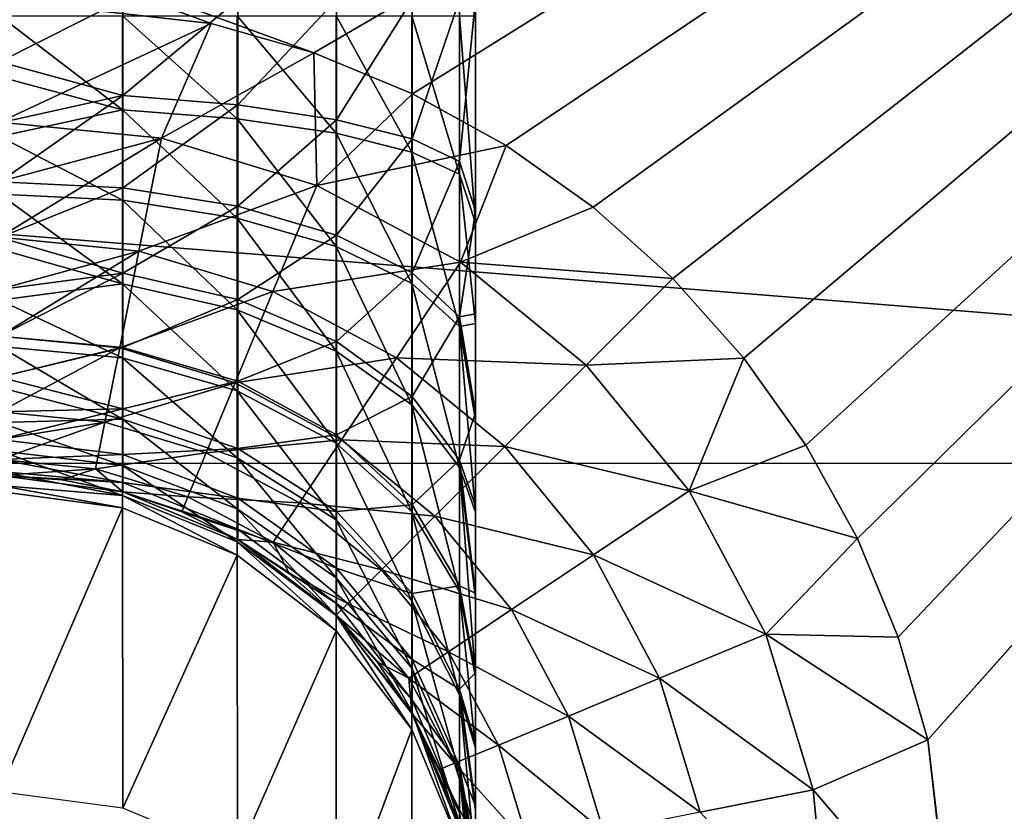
# Model space of a CAD drawing. Header units: millimetres. Extents: x -43.6 to 43.6, y -43.6 to 43.6.
# Tile 314 of 350: x 7.261 to 7.778, y 34.324 to 34.739. Entities that reach past the tile are written whole.
import ezdxf

# ---------------------------------------------------------------- set-up
doc = ezdxf.new("R2010")
doc.units = ezdxf.units.MM
doc.header["$LTSCALE"] = 65.185185
for name, color, linetype in [('179', 7, 'CONTINUOUS'), ('181', 7, 'CONTINUOUS'), ('190', 7, 'CONTINUOUS'), ('202', 7, 'CONTINUOUS'), ('229', 7, 'CONTINUOUS'), ('350', 7, 'CONTINUOUS'), ('46', 7, 'CONTINUOUS'), ('50', 7, 'CONTINUOUS'), ('53', 7, 'CONTINUOUS'), ('56', 7, 'CONTINUOUS')]:
    doc.layers.add(name, color=color, linetype=linetype)

msp = doc.modelspace()

# ---------------------------------------------------------------- linework, layer by layer
at = {"layer": '179', "linetype": 'CONTINUOUS'}
for points in [[(7.25, 34.33382, -2.7198), (7.25, 34.49157, -7.23725), (7.31445, 34.48313, -7.23755), (7.25, 34.33382, -2.7198)], [(7.3147, 34.32531, -2.7201), (7.25, 34.33382, -2.7198), (7.31445, 34.48313, -7.23755), (7.3147, 34.32531, -2.7201)], [(7.37483, 34.4582, -7.23842), (7.3147, 34.32531, -2.7201), (7.31445, 34.48313, -7.23755), (7.37483, 34.4582, -7.23842)], [(7.375, 34.30035, -2.72097), (7.3147, 34.32531, -2.7201), (7.37483, 34.4582, -7.23842), (7.375, 34.30035, -2.72097)], [(7.42668, 34.41849, -7.2398), (7.375, 34.30035, -2.72097), (7.37483, 34.4582, -7.23842), (7.42668, 34.41849, -7.2398)], [(7.42678, 34.26064, -2.72236), (7.375, 34.30035, -2.72097), (7.42668, 34.41849, -7.2398), (7.42678, 34.26064, -2.72236)], [(7.46647, 34.36671, -7.24161), (7.42678, 34.26064, -2.72236), (7.42668, 34.41849, -7.2398), (7.46647, 34.36671, -7.24161)], [(7.46651, 34.2089, -2.72416), (7.42678, 34.26064, -2.72236), (7.46647, 34.36671, -7.24161), (7.46651, 34.2089, -2.72416)], [(7.49148, 34.30639, -7.24372), (7.46651, 34.2089, -2.72416), (7.46647, 34.36671, -7.24161), (7.49148, 34.30639, -7.24372)]]:
    msp.add_3dface(points, dxfattribs=at)
at = {"layer": '181', "linetype": 'CONTINUOUS'}
for points in [[(7.25, 34.5, -11.72853), (7.25, 34.5, -14.22853), (7.28263, 34.49786, -14.22853), (7.25, 34.5, -11.72853)], [(7.3147, 34.49148, -11.72853), (7.25, 34.5, -11.72853), (7.3147, 34.49148, -14.22853), (7.3147, 34.49148, -11.72853)], [(7.3147, 34.49148, -14.22853), (7.25, 34.5, -11.72853), (7.28263, 34.49786, -14.22853), (7.3147, 34.49148, -14.22853)], [(7.37506, 34.46647, -11.72853), (7.3147, 34.49148, -11.72853), (7.375, 34.46651, -14.22853), (7.37506, 34.46647, -11.72853)], [(7.375, 34.46651, -14.22853), (7.3147, 34.49148, -11.72853), (7.34567, 34.48097, -14.22853), (7.375, 34.46651, -14.22853)], [(7.34567, 34.48097, -14.22853), (7.3147, 34.49148, -11.72853), (7.3147, 34.49148, -14.22853), (7.34567, 34.48097, -14.22853)], [(7.40219, 34.44834, -14.22853), (7.37506, 34.46647, -11.72853), (7.375, 34.46651, -14.22853), (7.40219, 34.44834, -14.22853)], [(7.42687, 34.42668, -11.72853), (7.37506, 34.46647, -11.72853), (7.42678, 34.42678, -14.22853), (7.42687, 34.42668, -11.72853)], [(7.42678, 34.42678, -14.22853), (7.37506, 34.46647, -11.72853), (7.40219, 34.44834, -14.22853), (7.42678, 34.42678, -14.22853)], [(7.44834, 34.40219, -14.22853), (7.42687, 34.42668, -11.72853), (7.42678, 34.42678, -14.22853), (7.44834, 34.40219, -14.22853)], [(7.4666, 34.37483, -11.72853), (7.42687, 34.42668, -11.72853), (7.46651, 34.375, -14.22853), (7.4666, 34.37483, -11.72853)], [(7.46651, 34.375, -14.22853), (7.42687, 34.42668, -11.72853), (7.44834, 34.40219, -14.22853), (7.46651, 34.375, -14.22853)], [(7.48097, 34.34567, -14.22853), (7.4666, 34.37483, -11.72853), (7.46651, 34.375, -14.22853), (7.48097, 34.34567, -14.22853)], [(7.49155, 34.31445, -11.72853), (7.4666, 34.37483, -11.72853), (7.49148, 34.3147, -14.22853), (7.49155, 34.31445, -11.72853)], [(7.49148, 34.3147, -14.22853), (7.4666, 34.37483, -11.72853), (7.48097, 34.34567, -14.22853), (7.49148, 34.3147, -14.22853)]]:
    msp.add_3dface(points, dxfattribs=at)
at = {"layer": '190', "linetype": 'CONTINUOUS'}
for points in [[(7.3147, 34.75, -11.47001), (7.25, 34.75, -11.47853), (7.25, 34.71737, -11.48066), (7.3147, 34.75, -11.47001)], [(7.3147, 34.75, -11.47001), (7.25, 34.71737, -11.48066), (7.3147, 34.69957, -11.47497), (7.3147, 34.75, -11.47001)], [(7.37506, 34.75, -11.445), (7.3147, 34.75, -11.47001), (7.3147, 34.69957, -11.47497), (7.37506, 34.75, -11.445)], [(7.37506, 34.75, -11.445), (7.3147, 34.69957, -11.47497), (7.37506, 34.69469, -11.45045), (7.37506, 34.75, -11.445)], [(7.42687, 34.75, -11.40521), (7.37506, 34.75, -11.445), (7.37506, 34.69469, -11.45045), (7.42687, 34.75, -11.40521)], [(7.42687, 34.75, -11.40521), (7.37506, 34.69469, -11.45045), (7.42687, 34.68692, -11.41142), (7.42687, 34.75, -11.40521)], [(7.4666, 34.75, -11.35336), (7.42687, 34.75, -11.40521), (7.42687, 34.68692, -11.41142), (7.4666, 34.75, -11.35336)], [(7.4666, 34.75, -11.35336), (7.42687, 34.68692, -11.41142), (7.4666, 34.67681, -11.36056), (7.4666, 34.75, -11.35336)], [(7.49155, 34.75, -11.29298), (7.4666, 34.75, -11.35336), (7.4666, 34.67681, -11.36056), (7.49155, 34.75, -11.29298)], [(7.49155, 34.66503, -11.30135), (7.49155, 34.75, -11.29298), (7.4666, 34.67681, -11.36056), (7.49155, 34.66503, -11.30135)], [(7.5, 34.63883, -11.24104), (7.5, 34.75, -11.22853), (7.49155, 34.66503, -11.30135), (7.5, 34.63883, -11.24104)], [(7.5, 34.75, -11.22853), (7.49155, 34.75, -11.29298), (7.49155, 34.66503, -11.30135), (7.5, 34.75, -11.22853)], [(7.25, 34.71737, -11.48066), (7.25, 34.6853, -11.48704), (7.3147, 34.69957, -11.47497), (7.25, 34.71737, -11.48066)], [(7.25, 34.6853, -11.48704), (7.25, 34.65433, -11.49756), (7.3147, 34.69957, -11.47497), (7.25, 34.6853, -11.48704)], [(7.3147, 34.69957, -11.47497), (7.25, 34.65433, -11.49756), (7.3147, 34.65107, -11.48969), (7.3147, 34.69957, -11.47497)], [(7.3147, 34.69957, -11.47497), (7.3147, 34.65107, -11.48969), (7.37506, 34.69469, -11.45045), (7.3147, 34.69957, -11.47497)], [(7.37506, 34.69469, -11.45045), (7.3147, 34.65107, -11.48969), (7.37506, 34.6415, -11.46658), (7.37506, 34.69469, -11.45045)], [(7.37506, 34.69469, -11.45045), (7.37506, 34.6415, -11.46658), (7.42687, 34.68692, -11.41142), (7.37506, 34.69469, -11.45045)], [(7.42687, 34.68692, -11.41142), (7.37506, 34.6415, -11.46658), (7.42687, 34.62627, -11.42982), (7.42687, 34.68692, -11.41142)], [(7.42687, 34.68692, -11.41142), (7.42687, 34.62627, -11.42982), (7.4666, 34.67681, -11.36056), (7.42687, 34.68692, -11.41142)], [(7.4666, 34.67681, -11.36056), (7.42687, 34.62627, -11.42982), (7.4666, 34.60643, -11.38191), (7.4666, 34.67681, -11.36056)], [(7.49155, 34.66503, -11.30135), (7.4666, 34.67681, -11.36056), (7.4666, 34.60643, -11.38191), (7.49155, 34.66503, -11.30135)], [(7.49155, 34.58332, -11.32613), (7.49155, 34.66503, -11.30135), (7.4666, 34.60643, -11.38191), (7.49155, 34.58332, -11.32613)], [(7.49155, 34.58332, -11.32613), (7.5, 34.63883, -11.24104), (7.49155, 34.66503, -11.30135), (7.49155, 34.58332, -11.32613)], [(7.25, 34.65433, -11.49756), (7.25, 34.625, -11.51202), (7.3147, 34.65107, -11.48969), (7.25, 34.65433, -11.49756)], [(7.3147, 34.65107, -11.48969), (7.25, 34.625, -11.51202), (7.3147, 34.60637, -11.51358), (7.3147, 34.65107, -11.48969)], [(7.3147, 34.65107, -11.48969), (7.3147, 34.60637, -11.51358), (7.37506, 34.6415, -11.46658), (7.3147, 34.65107, -11.48969)], [(7.37506, 34.6415, -11.46658), (7.3147, 34.60637, -11.51358), (7.37506, 34.59248, -11.49278), (7.37506, 34.6415, -11.46658)], [(7.37506, 34.6415, -11.46658), (7.37506, 34.59248, -11.49278), (7.42687, 34.62627, -11.42982), (7.37506, 34.6415, -11.46658)], [(7.5, 34.58494, -11.25656), (7.5, 34.63883, -11.24104), (7.49155, 34.58332, -11.32613), (7.5, 34.58494, -11.25656)], [(7.42687, 34.62627, -11.42982), (7.37506, 34.59248, -11.49278), (7.42687, 34.57038, -11.4597), (7.42687, 34.62627, -11.42982)], [(7.42687, 34.62627, -11.42982), (7.42687, 34.57038, -11.4597), (7.4666, 34.60643, -11.38191), (7.42687, 34.62627, -11.42982)], [(7.25, 34.625, -11.51202), (7.25, 34.59781, -11.53019), (7.3147, 34.60637, -11.51358), (7.25, 34.625, -11.51202)], [(7.25, 34.59781, -11.53019), (7.25, 34.57322, -11.55175), (7.3147, 34.60637, -11.51358), (7.25, 34.59781, -11.53019)], [(7.3147, 34.60637, -11.51358), (7.25, 34.57322, -11.55175), (7.3147, 34.5672, -11.54573), (7.3147, 34.60637, -11.51358)], [(7.3147, 34.60637, -11.51358), (7.3147, 34.5672, -11.54573), (7.37506, 34.59248, -11.49278), (7.3147, 34.60637, -11.51358)], [(7.4666, 34.60643, -11.38191), (7.42687, 34.57038, -11.4597), (7.4666, 34.54157, -11.41658), (7.4666, 34.60643, -11.38191)], [(7.49155, 34.58332, -11.32613), (7.4666, 34.60643, -11.38191), (7.4666, 34.54157, -11.41658), (7.49155, 34.58332, -11.32613)], [(7.37506, 34.59248, -11.49278), (7.3147, 34.5672, -11.54573), (7.37506, 34.54952, -11.52804), (7.37506, 34.59248, -11.49278)], [(7.37506, 34.59248, -11.49278), (7.37506, 34.54952, -11.52804), (7.42687, 34.57038, -11.4597), (7.37506, 34.59248, -11.49278)], [(7.5, 34.53311, -11.27802), (7.5, 34.58494, -11.25656), (7.49155, 34.58332, -11.32613), (7.5, 34.53311, -11.27802)], [(7.49155, 34.50802, -11.36638), (7.49155, 34.58332, -11.32613), (7.4666, 34.54157, -11.41658), (7.49155, 34.50802, -11.36638)], [(7.49155, 34.50802, -11.36638), (7.5, 34.53311, -11.27802), (7.49155, 34.58332, -11.32613), (7.49155, 34.50802, -11.36638)], [(7.25, 34.57322, -11.55175), (7.25, 34.55166, -11.57634), (7.3147, 34.5672, -11.54573), (7.25, 34.57322, -11.55175)], [(7.42687, 34.57038, -11.4597), (7.37506, 34.54952, -11.52804), (7.42687, 34.52138, -11.49991), (7.42687, 34.57038, -11.4597)], [(7.42687, 34.57038, -11.4597), (7.42687, 34.52138, -11.49991), (7.4666, 34.54157, -11.41658), (7.42687, 34.57038, -11.4597)], [(7.3147, 34.5672, -11.54573), (7.25, 34.55166, -11.57634), (7.3147, 34.53505, -11.5849), (7.3147, 34.5672, -11.54573)], [(7.3147, 34.5672, -11.54573), (7.3147, 34.53505, -11.5849), (7.37506, 34.54952, -11.52804), (7.3147, 34.5672, -11.54573)], [(7.25, 34.55166, -11.57634), (7.25, 34.53349, -11.60353), (7.3147, 34.53505, -11.5849), (7.25, 34.55166, -11.57634)], [(7.37506, 34.54952, -11.52804), (7.3147, 34.53505, -11.5849), (7.37506, 34.51426, -11.57101), (7.37506, 34.54952, -11.52804)], [(7.37506, 34.54952, -11.52804), (7.37506, 34.51426, -11.57101), (7.42687, 34.52138, -11.49991), (7.37506, 34.54952, -11.52804)], [(7.4666, 34.54157, -11.41658), (7.42687, 34.52138, -11.49991), (7.4666, 34.48471, -11.46324), (7.4666, 34.54157, -11.41658)], [(7.49155, 34.50802, -11.36638), (7.4666, 34.54157, -11.41658), (7.4666, 34.48471, -11.46324), (7.49155, 34.50802, -11.36638)], [(7.25, 34.53349, -11.60353), (7.25, 34.51903, -11.63286), (7.3147, 34.53505, -11.5849), (7.25, 34.53349, -11.60353)], [(7.3147, 34.53505, -11.5849), (7.25, 34.51903, -11.63286), (7.3147, 34.51116, -11.6296), (7.3147, 34.53505, -11.5849)], [(7.3147, 34.53505, -11.5849), (7.3147, 34.51116, -11.6296), (7.37506, 34.51426, -11.57101), (7.3147, 34.53505, -11.5849)], [(7.5, 34.48402, -11.30514), (7.5, 34.53311, -11.27802), (7.49155, 34.50802, -11.36638), (7.5, 34.48402, -11.30514)], [(7.25, 34.51903, -11.63286), (7.25, 34.50852, -11.66382), (7.3147, 34.51116, -11.6296), (7.25, 34.51903, -11.63286)], [(7.42687, 34.52138, -11.49991), (7.37506, 34.51426, -11.57101), (7.42687, 34.48117, -11.5489), (7.42687, 34.52138, -11.49991)], [(7.42687, 34.52138, -11.49991), (7.42687, 34.48117, -11.5489), (7.4666, 34.48471, -11.46324), (7.42687, 34.52138, -11.49991)], [(7.37506, 34.51426, -11.57101), (7.3147, 34.51116, -11.6296), (7.37506, 34.48806, -11.62003), (7.37506, 34.51426, -11.57101)], [(7.37506, 34.51426, -11.57101), (7.37506, 34.48806, -11.62003), (7.42687, 34.48117, -11.5489), (7.37506, 34.51426, -11.57101)], [(7.3147, 34.51116, -11.6296), (7.25, 34.50852, -11.66382), (7.3147, 34.49645, -11.67809), (7.3147, 34.51116, -11.6296)], [(7.25, 34.50852, -11.66382), (7.25, 34.50214, -11.69589), (7.3147, 34.49645, -11.67809), (7.25, 34.50852, -11.66382)], [(7.3147, 34.51116, -11.6296), (7.3147, 34.49645, -11.67809), (7.37506, 34.48806, -11.62003), (7.3147, 34.51116, -11.6296)], [(7.49155, 34.44202, -11.42055), (7.49155, 34.50802, -11.36638), (7.4666, 34.48471, -11.46324), (7.49155, 34.44202, -11.42055)], [(7.5, 34.43827, -11.3376), (7.5, 34.48402, -11.30514), (7.49155, 34.50802, -11.36638), (7.5, 34.43827, -11.3376)], [(7.49155, 34.44202, -11.42055), (7.5, 34.43827, -11.3376), (7.49155, 34.50802, -11.36638), (7.49155, 34.44202, -11.42055)], [(7.25, 34.50214, -11.69589), (7.25, 34.5, -11.72853), (7.3147, 34.49645, -11.67809), (7.25, 34.50214, -11.69589)], [(7.25, 34.5, -11.72853), (7.3147, 34.49148, -11.72853), (7.3147, 34.49645, -11.67809), (7.25, 34.5, -11.72853)], [(7.3147, 34.49645, -11.67809), (7.3147, 34.49148, -11.72853), (7.37506, 34.47192, -11.67321), (7.3147, 34.49645, -11.67809)], [(7.37506, 34.48806, -11.62003), (7.3147, 34.49645, -11.67809), (7.37506, 34.47192, -11.67321), (7.37506, 34.48806, -11.62003)], [(7.3147, 34.49148, -11.72853), (7.37506, 34.46647, -11.72853), (7.37506, 34.47192, -11.67321), (7.3147, 34.49148, -11.72853)], [(7.37506, 34.48806, -11.62003), (7.37506, 34.47192, -11.67321), (7.42687, 34.4513, -11.6048), (7.37506, 34.48806, -11.62003)], [(7.42687, 34.48117, -11.5489), (7.37506, 34.48806, -11.62003), (7.42687, 34.4513, -11.6048), (7.42687, 34.48117, -11.5489)], [(7.4666, 34.48471, -11.46324), (7.42687, 34.48117, -11.5489), (7.4666, 34.43806, -11.52009), (7.4666, 34.48471, -11.46324)], [(7.42687, 34.48117, -11.5489), (7.42687, 34.4513, -11.6048), (7.4666, 34.43806, -11.52009), (7.42687, 34.48117, -11.5489)], [(7.49155, 34.44202, -11.42055), (7.4666, 34.48471, -11.46324), (7.4666, 34.43806, -11.52009), (7.49155, 34.44202, -11.42055)], [(7.37506, 34.47192, -11.67321), (7.37506, 34.46647, -11.72853), (7.42687, 34.4329, -11.66545), (7.37506, 34.47192, -11.67321)], [(7.42687, 34.4513, -11.6048), (7.37506, 34.47192, -11.67321), (7.42687, 34.4329, -11.66545), (7.42687, 34.4513, -11.6048)], [(7.37506, 34.46647, -11.72853), (7.42687, 34.42668, -11.72853), (7.42687, 34.4329, -11.66545), (7.37506, 34.46647, -11.72853)], [(7.42687, 34.4513, -11.6048), (7.42687, 34.4329, -11.66545), (7.4666, 34.40339, -11.58495), (7.42687, 34.4513, -11.6048)], [(7.4666, 34.43806, -11.52009), (7.42687, 34.4513, -11.6048), (7.4666, 34.40339, -11.58495), (7.4666, 34.43806, -11.52009)], [(7.49155, 34.38785, -11.48655), (7.49155, 34.44202, -11.42055), (7.4666, 34.43806, -11.52009), (7.49155, 34.38785, -11.48655)], [(7.5, 34.39645, -11.37497), (7.5, 34.43827, -11.3376), (7.49155, 34.44202, -11.42055), (7.5, 34.39645, -11.37497)], [(7.49155, 34.38785, -11.48655), (7.5, 34.39645, -11.37497), (7.49155, 34.44202, -11.42055), (7.49155, 34.38785, -11.48655)], [(7.49155, 34.38785, -11.48655), (7.4666, 34.43806, -11.52009), (7.4666, 34.40339, -11.58495), (7.49155, 34.38785, -11.48655)], [(7.42687, 34.4329, -11.66545), (7.42687, 34.42668, -11.72853), (7.4666, 34.38204, -11.65533), (7.42687, 34.4329, -11.66545)], [(7.4666, 34.40339, -11.58495), (7.42687, 34.4329, -11.66545), (7.4666, 34.38204, -11.65533), (7.4666, 34.40339, -11.58495)], [(7.42687, 34.42668, -11.72853), (7.4666, 34.37483, -11.72853), (7.4666, 34.38204, -11.65533), (7.42687, 34.42668, -11.72853)], [(7.49155, 34.34761, -11.56185), (7.49155, 34.38785, -11.48655), (7.4666, 34.40339, -11.58495), (7.49155, 34.34761, -11.56185)], [(7.49155, 34.34761, -11.56185), (7.4666, 34.40339, -11.58495), (7.4666, 34.38204, -11.65533), (7.49155, 34.34761, -11.56185)], [(7.5, 34.35907, -11.4168), (7.5, 34.39645, -11.37497), (7.49155, 34.38785, -11.48655), (7.5, 34.35907, -11.4168)], [(7.5, 34.32662, -11.46254), (7.5, 34.35907, -11.4168), (7.49155, 34.38785, -11.48655), (7.5, 34.32662, -11.46254)], [(7.49155, 34.34761, -11.56185), (7.5, 34.32662, -11.46254), (7.49155, 34.38785, -11.48655), (7.49155, 34.34761, -11.56185)], [(7.4666, 34.37483, -11.72853), (7.49155, 34.32282, -11.64355), (7.4666, 34.38204, -11.65533), (7.4666, 34.37483, -11.72853)], [(7.49155, 34.32282, -11.64355), (7.49155, 34.34761, -11.56185), (7.4666, 34.38204, -11.65533), (7.49155, 34.32282, -11.64355)], [(7.4666, 34.37483, -11.72853), (7.49155, 34.31445, -11.72853), (7.49155, 34.32282, -11.64355), (7.4666, 34.37483, -11.72853)], [(7.5, 34.27803, -11.56346), (7.5, 34.29949, -11.51164), (7.49155, 34.34761, -11.56185), (7.5, 34.27803, -11.56346)], [(7.49155, 34.32282, -11.64355), (7.5, 34.27803, -11.56346), (7.49155, 34.34761, -11.56185), (7.49155, 34.32282, -11.64355)], [(7.5, 34.29949, -11.51164), (7.5, 34.32662, -11.46254), (7.49155, 34.34761, -11.56185), (7.5, 34.29949, -11.51164)]]:
    msp.add_3dface(points, dxfattribs=at)
at = {"layer": '202', "linetype": 'CONTINUOUS'}
for points in [[(7.25, 34.75, -14.47853), (7.36117, 34.73748, -14.47853), (7.25, 34.68555, -14.47008), (7.25, 34.75, -14.47853)], [(7.36117, 34.73748, -14.47853), (7.33497, 34.67718, -14.47008), (7.25, 34.68555, -14.47008), (7.36117, 34.73748, -14.47853)], [(7.36117, 34.73748, -14.47853), (7.41507, 34.72197, -14.47853), (7.33497, 34.67718, -14.47008), (7.36117, 34.73748, -14.47853)], [(7.41507, 34.72197, -14.47853), (7.41668, 34.65239, -14.47008), (7.33497, 34.67718, -14.47008), (7.41507, 34.72197, -14.47853)], [(7.41507, 34.72197, -14.47853), (7.46689, 34.70051, -14.47853), (7.41668, 34.65239, -14.47008), (7.41507, 34.72197, -14.47853)], [(7.46689, 34.70051, -14.47853), (7.51598, 34.67338, -14.47853), (7.41668, 34.65239, -14.47008), (7.46689, 34.70051, -14.47853)], [(7.25, 34.68555, -14.47008), (7.33497, 34.67718, -14.47008), (7.25, 34.65454, -14.45958), (7.25, 34.68555, -14.47008)], [(7.32319, 34.61796, -14.44513), (7.25, 34.62517, -14.44513), (7.33497, 34.67718, -14.47008), (7.32319, 34.61796, -14.44513)], [(7.33497, 34.67718, -14.47008), (7.25, 34.62517, -14.44513), (7.25, 34.65454, -14.45958), (7.33497, 34.67718, -14.47008)], [(7.41668, 34.65239, -14.47008), (7.32319, 34.61796, -14.44513), (7.33497, 34.67718, -14.47008), (7.41668, 34.65239, -14.47008)], [(7.51598, 34.67338, -14.47853), (7.49198, 34.61215, -14.47008), (7.41668, 34.65239, -14.47008), (7.51598, 34.67338, -14.47853)], [(7.51598, 34.67338, -14.47853), (7.56173, 34.64093, -14.47853), (7.49198, 34.61215, -14.47008), (7.51598, 34.67338, -14.47853)], [(7.39357, 34.59661, -14.44513), (7.32319, 34.61796, -14.44513), (7.41668, 34.65239, -14.47008), (7.39357, 34.59661, -14.44513)], [(7.49198, 34.61215, -14.47008), (7.39357, 34.59661, -14.44513), (7.41668, 34.65239, -14.47008), (7.49198, 34.61215, -14.47008)], [(7.56173, 34.64093, -14.47853), (7.60355, 34.60355, -14.47853), (7.49198, 34.61215, -14.47008), (7.56173, 34.64093, -14.47853)], [(7.25, 34.62517, -14.44513), (7.32319, 34.61796, -14.44513), (7.25, 34.59794, -14.42696), (7.25, 34.62517, -14.44513)], [(7.31308, 34.5671, -14.4054), (7.25, 34.57332, -14.4054), (7.32319, 34.61796, -14.44513), (7.31308, 34.5671, -14.4054)], [(7.32319, 34.61796, -14.44513), (7.25, 34.57332, -14.4054), (7.25, 34.59794, -14.42696), (7.32319, 34.61796, -14.44513)], [(7.39357, 34.59661, -14.44513), (7.31308, 34.5671, -14.4054), (7.32319, 34.61796, -14.44513), (7.39357, 34.59661, -14.44513)], [(7.45843, 34.56194, -14.44513), (7.39357, 34.59661, -14.44513), (7.49198, 34.61215, -14.47008), (7.45843, 34.56194, -14.44513)], [(7.55798, 34.55798, -14.47008), (7.45843, 34.56194, -14.44513), (7.49198, 34.61215, -14.47008), (7.55798, 34.55798, -14.47008)], [(7.60355, 34.60355, -14.47853), (7.55798, 34.55798, -14.47008), (7.49198, 34.61215, -14.47008), (7.60355, 34.60355, -14.47853)], [(7.60355, 34.60355, -14.47853), (7.64093, 34.56173, -14.47853), (7.55798, 34.55798, -14.47008), (7.60355, 34.60355, -14.47853)], [(7.37373, 34.5487, -14.4054), (7.31308, 34.5671, -14.4054), (7.39357, 34.59661, -14.44513), (7.37373, 34.5487, -14.4054)], [(7.45843, 34.56194, -14.44513), (7.37373, 34.5487, -14.4054), (7.39357, 34.59661, -14.44513), (7.45843, 34.56194, -14.44513)], [(7.25, 34.57332, -14.4054), (7.31308, 34.5671, -14.4054), (7.25, 34.55172, -14.38079), (7.25, 34.57332, -14.4054)], [(7.30531, 34.52808, -14.35358), (7.25, 34.53353, -14.35358), (7.31308, 34.5671, -14.4054), (7.30531, 34.52808, -14.35358)], [(7.31308, 34.5671, -14.4054), (7.25, 34.53353, -14.35358), (7.25, 34.55172, -14.38079), (7.31308, 34.5671, -14.4054)], [(7.37373, 34.5487, -14.4054), (7.30531, 34.52808, -14.35358), (7.31308, 34.5671, -14.4054), (7.37373, 34.5487, -14.4054)], [(7.42962, 34.51883, -14.4054), (7.37373, 34.5487, -14.4054), (7.45843, 34.56194, -14.44513), (7.42962, 34.51883, -14.4054)], [(7.51529, 34.51529, -14.44513), (7.42962, 34.51883, -14.4054), (7.45843, 34.56194, -14.44513), (7.51529, 34.51529, -14.44513)], [(7.51529, 34.51529, -14.44513), (7.45843, 34.56194, -14.44513), (7.55798, 34.55798, -14.47008), (7.51529, 34.51529, -14.44513)], [(7.64093, 34.56173, -14.47853), (7.61215, 34.49198, -14.47008), (7.55798, 34.55798, -14.47008), (7.64093, 34.56173, -14.47853)], [(7.64093, 34.56173, -14.47853), (7.67338, 34.51598, -14.47853), (7.61215, 34.49198, -14.47008), (7.64093, 34.56173, -14.47853)], [(7.61215, 34.49198, -14.47008), (7.51529, 34.51529, -14.44513), (7.55798, 34.55798, -14.47008), (7.61215, 34.49198, -14.47008)], [(7.3585, 34.51194, -14.35358), (7.30531, 34.52808, -14.35358), (7.37373, 34.5487, -14.4054), (7.3585, 34.51194, -14.35358)], [(7.42962, 34.51883, -14.4054), (7.3585, 34.51194, -14.35358), (7.37373, 34.5487, -14.4054), (7.42962, 34.51883, -14.4054)], [(7.25, 34.53353, -14.35358), (7.30531, 34.52808, -14.35358), (7.25, 34.51904, -14.32423), (7.25, 34.53353, -14.35358)], [(7.30043, 34.50355, -14.29323), (7.25, 34.50852, -14.29323), (7.30531, 34.52808, -14.35358), (7.30043, 34.50355, -14.29323)], [(7.30531, 34.52808, -14.35358), (7.25, 34.50852, -14.29323), (7.25, 34.51904, -14.32423), (7.30531, 34.52808, -14.35358)], [(7.3585, 34.51194, -14.35358), (7.30043, 34.50355, -14.29323), (7.30531, 34.52808, -14.35358), (7.3585, 34.51194, -14.35358)], [(7.40752, 34.48574, -14.35358), (7.3585, 34.51194, -14.35358), (7.42962, 34.51883, -14.4054), (7.40752, 34.48574, -14.35358)], [(7.47862, 34.47862, -14.4054), (7.40752, 34.48574, -14.35358), (7.42962, 34.51883, -14.4054), (7.47862, 34.47862, -14.4054)], [(7.47862, 34.47862, -14.4054), (7.42962, 34.51883, -14.4054), (7.51529, 34.51529, -14.44513), (7.47862, 34.47862, -14.4054)], [(7.34893, 34.48884, -14.29323), (7.30043, 34.50355, -14.29323), (7.3585, 34.51194, -14.35358), (7.34893, 34.48884, -14.29323)], [(7.40752, 34.48574, -14.35358), (7.34893, 34.48884, -14.29323), (7.3585, 34.51194, -14.35358), (7.40752, 34.48574, -14.35358)], [(7.56194, 34.45843, -14.44513), (7.47862, 34.47862, -14.4054), (7.51529, 34.51529, -14.44513), (7.56194, 34.45843, -14.44513)], [(7.56194, 34.45843, -14.44513), (7.51529, 34.51529, -14.44513), (7.61215, 34.49198, -14.47008), (7.56194, 34.45843, -14.44513)], [(7.67338, 34.51598, -14.47853), (7.70051, 34.46689, -14.47853), (7.61215, 34.49198, -14.47008), (7.67338, 34.51598, -14.47853)], [(7.30043, 34.50355, -14.29323), (7.25, 34.5, -14.22853), (7.25, 34.50852, -14.29323), (7.30043, 34.50355, -14.29323)], [(7.28263, 34.49786, -14.22853), (7.25, 34.5, -14.22853), (7.30043, 34.50355, -14.29323), (7.28263, 34.49786, -14.22853)], [(7.3147, 34.49148, -14.22853), (7.28263, 34.49786, -14.22853), (7.30043, 34.50355, -14.29323), (7.3147, 34.49148, -14.22853)], [(7.34893, 34.48884, -14.29323), (7.3147, 34.49148, -14.22853), (7.30043, 34.50355, -14.29323), (7.34893, 34.48884, -14.29323)], [(7.34567, 34.48097, -14.22853), (7.3147, 34.49148, -14.22853), (7.34893, 34.48884, -14.29323), (7.34567, 34.48097, -14.22853)], [(7.65239, 34.41668, -14.47008), (7.56194, 34.45843, -14.44513), (7.61215, 34.49198, -14.47008), (7.65239, 34.41668, -14.47008)], [(7.70051, 34.46689, -14.47853), (7.65239, 34.41668, -14.47008), (7.61215, 34.49198, -14.47008), (7.70051, 34.46689, -14.47853)], [(7.39363, 34.46495, -14.29323), (7.34567, 34.48097, -14.22853), (7.34893, 34.48884, -14.29323), (7.39363, 34.46495, -14.29323)], [(7.39363, 34.46495, -14.29323), (7.34893, 34.48884, -14.29323), (7.40752, 34.48574, -14.35358), (7.39363, 34.46495, -14.29323)], [(7.45048, 34.45048, -14.35358), (7.39363, 34.46495, -14.29323), (7.40752, 34.48574, -14.35358), (7.45048, 34.45048, -14.35358)], [(7.45048, 34.45048, -14.35358), (7.40752, 34.48574, -14.35358), (7.47862, 34.47862, -14.4054), (7.45048, 34.45048, -14.35358)], [(7.375, 34.46651, -14.22853), (7.34567, 34.48097, -14.22853), (7.39363, 34.46495, -14.29323), (7.375, 34.46651, -14.22853)], [(7.51883, 34.42962, -14.4054), (7.45048, 34.45048, -14.35358), (7.47862, 34.47862, -14.4054), (7.51883, 34.42962, -14.4054)], [(7.51883, 34.42962, -14.4054), (7.47862, 34.47862, -14.4054), (7.56194, 34.45843, -14.44513), (7.51883, 34.42962, -14.4054)], [(7.40219, 34.44834, -14.22853), (7.375, 34.46651, -14.22853), (7.39363, 34.46495, -14.29323), (7.40219, 34.44834, -14.22853)], [(7.70051, 34.46689, -14.47853), (7.72197, 34.41507, -14.47853), (7.65239, 34.41668, -14.47008), (7.70051, 34.46689, -14.47853)], [(7.4328, 34.4328, -14.29323), (7.40219, 34.44834, -14.22853), (7.39363, 34.46495, -14.29323), (7.4328, 34.4328, -14.29323)], [(7.4328, 34.4328, -14.29323), (7.39363, 34.46495, -14.29323), (7.45048, 34.45048, -14.35358), (7.4328, 34.4328, -14.29323)], [(7.59661, 34.39357, -14.44513), (7.51883, 34.42962, -14.4054), (7.56194, 34.45843, -14.44513), (7.59661, 34.39357, -14.44513)], [(7.59661, 34.39357, -14.44513), (7.56194, 34.45843, -14.44513), (7.65239, 34.41668, -14.47008), (7.59661, 34.39357, -14.44513)], [(7.48574, 34.40752, -14.35358), (7.4328, 34.4328, -14.29323), (7.45048, 34.45048, -14.35358), (7.48574, 34.40752, -14.35358)], [(7.48574, 34.40752, -14.35358), (7.45048, 34.45048, -14.35358), (7.51883, 34.42962, -14.4054), (7.48574, 34.40752, -14.35358)], [(7.42678, 34.42678, -14.22853), (7.40219, 34.44834, -14.22853), (7.4328, 34.4328, -14.29323), (7.42678, 34.42678, -14.22853)], [(7.46495, 34.39363, -14.29323), (7.42678, 34.42678, -14.22853), (7.4328, 34.4328, -14.29323), (7.46495, 34.39363, -14.29323)], [(7.46495, 34.39363, -14.29323), (7.4328, 34.4328, -14.29323), (7.48574, 34.40752, -14.35358), (7.46495, 34.39363, -14.29323)], [(7.5487, 34.37373, -14.4054), (7.48574, 34.40752, -14.35358), (7.51883, 34.42962, -14.4054), (7.5487, 34.37373, -14.4054)], [(7.5487, 34.37373, -14.4054), (7.51883, 34.42962, -14.4054), (7.59661, 34.39357, -14.44513), (7.5487, 34.37373, -14.4054)], [(7.44834, 34.40219, -14.22853), (7.42678, 34.42678, -14.22853), (7.46495, 34.39363, -14.29323), (7.44834, 34.40219, -14.22853)], [(7.67718, 34.33497, -14.47008), (7.59661, 34.39357, -14.44513), (7.65239, 34.41668, -14.47008), (7.67718, 34.33497, -14.47008)], [(7.72197, 34.41507, -14.47853), (7.73748, 34.36117, -14.47853), (7.65239, 34.41668, -14.47008), (7.72197, 34.41507, -14.47853)], [(7.73748, 34.36117, -14.47853), (7.67718, 34.33497, -14.47008), (7.65239, 34.41668, -14.47008), (7.73748, 34.36117, -14.47853)], [(7.51194, 34.3585, -14.35358), (7.46495, 34.39363, -14.29323), (7.48574, 34.40752, -14.35358), (7.51194, 34.3585, -14.35358)], [(7.51194, 34.3585, -14.35358), (7.48574, 34.40752, -14.35358), (7.5487, 34.37373, -14.4054), (7.51194, 34.3585, -14.35358)], [(7.46651, 34.375, -14.22853), (7.44834, 34.40219, -14.22853), (7.46495, 34.39363, -14.29323), (7.46651, 34.375, -14.22853)], [(7.48884, 34.34893, -14.29323), (7.46651, 34.375, -14.22853), (7.46495, 34.39363, -14.29323), (7.48884, 34.34893, -14.29323)], [(7.48884, 34.34893, -14.29323), (7.46495, 34.39363, -14.29323), (7.51194, 34.3585, -14.35358), (7.48884, 34.34893, -14.29323)], [(7.61796, 34.32319, -14.44513), (7.5487, 34.37373, -14.4054), (7.59661, 34.39357, -14.44513), (7.61796, 34.32319, -14.44513)], [(7.61796, 34.32319, -14.44513), (7.59661, 34.39357, -14.44513), (7.67718, 34.33497, -14.47008), (7.61796, 34.32319, -14.44513)], [(7.48097, 34.34567, -14.22853), (7.46651, 34.375, -14.22853), (7.48884, 34.34893, -14.29323), (7.48097, 34.34567, -14.22853)], [(7.5671, 34.31308, -14.4054), (7.51194, 34.3585, -14.35358), (7.5487, 34.37373, -14.4054), (7.5671, 34.31308, -14.4054)], [(7.5671, 34.31308, -14.4054), (7.5487, 34.37373, -14.4054), (7.61796, 34.32319, -14.44513), (7.5671, 34.31308, -14.4054)], [(7.52808, 34.30531, -14.35358), (7.48884, 34.34893, -14.29323), (7.51194, 34.3585, -14.35358), (7.52808, 34.30531, -14.35358)], [(7.52808, 34.30531, -14.35358), (7.51194, 34.3585, -14.35358), (7.5671, 34.31308, -14.4054), (7.52808, 34.30531, -14.35358)], [(7.73748, 34.36117, -14.47853), (7.75, 34.25, -14.47853), (7.67718, 34.33497, -14.47008), (7.73748, 34.36117, -14.47853)], [(7.50355, 34.30043, -14.29323), (7.48097, 34.34567, -14.22853), (7.48884, 34.34893, -14.29323), (7.50355, 34.30043, -14.29323)], [(7.50355, 34.30043, -14.29323), (7.48884, 34.34893, -14.29323), (7.52808, 34.30531, -14.35358), (7.50355, 34.30043, -14.29323)], [(7.49148, 34.3147, -14.22853), (7.48097, 34.34567, -14.22853), (7.50355, 34.30043, -14.29323), (7.49148, 34.3147, -14.22853)], [(7.68555, 34.25, -14.47008), (7.61796, 34.32319, -14.44513), (7.67718, 34.33497, -14.47008), (7.68555, 34.25, -14.47008)], [(7.75, 34.25, -14.47853), (7.68555, 34.25, -14.47008), (7.67718, 34.33497, -14.47008), (7.75, 34.25, -14.47853)]]:
    msp.add_3dface(points, dxfattribs=at)
at = {"layer": '229', "linetype": 'CONTINUOUS'}
for points in [[(7.25, 34.74142, -7.47853), (7.31445, 34.74142, -7.48698), (7.31445, 34.69211, -7.48223), (7.25, 34.74142, -7.47853)], [(7.25, 34.70951, -7.47648), (7.25, 34.74142, -7.47853), (7.31445, 34.69211, -7.48223), (7.25, 34.70951, -7.47648)], [(7.31445, 34.74142, -7.48698), (7.37483, 34.74142, -7.51192), (7.37483, 34.68735, -7.50671), (7.31445, 34.74142, -7.48698)], [(7.31445, 34.69211, -7.48223), (7.31445, 34.74142, -7.48698), (7.37483, 34.68735, -7.50671), (7.31445, 34.69211, -7.48223)], [(7.37483, 34.74142, -7.51192), (7.42668, 34.74142, -7.55166), (7.42668, 34.67977, -7.54572), (7.37483, 34.74142, -7.51192)], [(7.37483, 34.68735, -7.50671), (7.37483, 34.74142, -7.51192), (7.42668, 34.67977, -7.54572), (7.37483, 34.68735, -7.50671)], [(7.42668, 34.74142, -7.55166), (7.46647, 34.74142, -7.60347), (7.46647, 34.66988, -7.59658), (7.42668, 34.74142, -7.55166)], [(7.42668, 34.67977, -7.54572), (7.42668, 34.74142, -7.55166), (7.46647, 34.66988, -7.59658), (7.42668, 34.67977, -7.54572)], [(7.46647, 34.74142, -7.60347), (7.49148, 34.74142, -7.66382), (7.49148, 34.65836, -7.65582), (7.46647, 34.74142, -7.60347)], [(7.46647, 34.66988, -7.59658), (7.46647, 34.74142, -7.60347), (7.49148, 34.65836, -7.65582), (7.46647, 34.66988, -7.59658)], [(7.5, 34.74142, -7.72853), (7.5, 34.6327, -7.71656), (7.49148, 34.74142, -7.66382), (7.5, 34.74142, -7.72853)], [(7.49148, 34.74142, -7.66382), (7.5, 34.6327, -7.71656), (7.49148, 34.65836, -7.65582), (7.49148, 34.74142, -7.66382)], [(7.25, 34.67812, -7.47038), (7.25, 34.70951, -7.47648), (7.31445, 34.69211, -7.48223), (7.25, 34.67812, -7.47038)], [(7.31445, 34.6446, -7.46816), (7.25, 34.67812, -7.47038), (7.31445, 34.69211, -7.48223), (7.31445, 34.6446, -7.46816)], [(7.31445, 34.6446, -7.46816), (7.31445, 34.69211, -7.48223), (7.37483, 34.63526, -7.49129), (7.31445, 34.6446, -7.46816)], [(7.37483, 34.63526, -7.49129), (7.31445, 34.69211, -7.48223), (7.37483, 34.68735, -7.50671), (7.37483, 34.63526, -7.49129)], [(7.37483, 34.63526, -7.49129), (7.37483, 34.68735, -7.50671), (7.42668, 34.62038, -7.52813), (7.37483, 34.63526, -7.49129)], [(7.42668, 34.62038, -7.52813), (7.37483, 34.68735, -7.50671), (7.42668, 34.67977, -7.54572), (7.42668, 34.62038, -7.52813)], [(7.25, 34.64777, -7.46032), (7.25, 34.67812, -7.47038), (7.31445, 34.6446, -7.46816), (7.25, 34.64777, -7.46032)], [(7.42668, 34.62038, -7.52813), (7.42668, 34.67977, -7.54572), (7.46647, 34.60097, -7.57617), (7.42668, 34.62038, -7.52813)], [(7.46647, 34.60097, -7.57617), (7.42668, 34.67977, -7.54572), (7.46647, 34.66988, -7.59658), (7.46647, 34.60097, -7.57617)], [(7.46647, 34.60097, -7.57617), (7.46647, 34.66988, -7.59658), (7.49148, 34.57836, -7.63212), (7.46647, 34.60097, -7.57617)], [(7.49148, 34.57836, -7.63212), (7.46647, 34.66988, -7.59658), (7.49148, 34.65836, -7.65582), (7.49148, 34.57836, -7.63212)], [(7.5, 34.6327, -7.71656), (7.5, 34.57991, -7.70172), (7.49148, 34.65836, -7.65582), (7.5, 34.6327, -7.71656)], [(7.5, 34.57991, -7.70172), (7.49148, 34.57836, -7.63212), (7.49148, 34.65836, -7.65582), (7.5, 34.57991, -7.70172)], [(7.25, 34.61895, -7.44647), (7.25, 34.64777, -7.46032), (7.31445, 34.60066, -7.44528), (7.25, 34.61895, -7.44647)], [(7.31445, 34.60066, -7.44528), (7.25, 34.64777, -7.46032), (7.31445, 34.6446, -7.46816), (7.31445, 34.60066, -7.44528)], [(7.31445, 34.60066, -7.44528), (7.31445, 34.6446, -7.46816), (7.37483, 34.58707, -7.4662), (7.31445, 34.60066, -7.44528)], [(7.37483, 34.58707, -7.4662), (7.31445, 34.6446, -7.46816), (7.37483, 34.63526, -7.49129), (7.37483, 34.58707, -7.4662)], [(7.37483, 34.58707, -7.4662), (7.37483, 34.63526, -7.49129), (7.42668, 34.56543, -7.49953), (7.37483, 34.58707, -7.4662)], [(7.42668, 34.56543, -7.49953), (7.37483, 34.63526, -7.49129), (7.42668, 34.62038, -7.52813), (7.42668, 34.56543, -7.49953)], [(7.42668, 34.56543, -7.49953), (7.42668, 34.62038, -7.52813), (7.46647, 34.53721, -7.54298), (7.42668, 34.56543, -7.49953)], [(7.46647, 34.53721, -7.54298), (7.42668, 34.62038, -7.52813), (7.46647, 34.60097, -7.57617), (7.46647, 34.53721, -7.54298)], [(7.25, 34.59213, -7.42906), (7.25, 34.61895, -7.44647), (7.31445, 34.60066, -7.44528), (7.25, 34.59213, -7.42906)], [(7.31445, 34.56189, -7.41444), (7.25, 34.59213, -7.42906), (7.31445, 34.60066, -7.44528), (7.31445, 34.56189, -7.41444)], [(7.31445, 34.56189, -7.41444), (7.31445, 34.60066, -7.44528), (7.37483, 34.54456, -7.43238), (7.31445, 34.56189, -7.41444)], [(7.37483, 34.54456, -7.43238), (7.31445, 34.60066, -7.44528), (7.37483, 34.58707, -7.4662), (7.37483, 34.54456, -7.43238)], [(7.46647, 34.53721, -7.54298), (7.46647, 34.60097, -7.57617), (7.49148, 34.50434, -7.5936), (7.46647, 34.53721, -7.54298)], [(7.49148, 34.50434, -7.5936), (7.46647, 34.60097, -7.57617), (7.49148, 34.57836, -7.63212), (7.49148, 34.50434, -7.5936)], [(7.25, 34.56776, -7.40836), (7.25, 34.59213, -7.42906), (7.31445, 34.56189, -7.41444), (7.25, 34.56776, -7.40836)], [(7.37483, 34.54456, -7.43238), (7.37483, 34.58707, -7.4662), (7.42668, 34.51696, -7.46097), (7.37483, 34.54456, -7.43238)], [(7.42668, 34.51696, -7.46097), (7.37483, 34.58707, -7.4662), (7.42668, 34.56543, -7.49953), (7.42668, 34.51696, -7.46097)], [(7.5, 34.57991, -7.70172), (7.5, 34.52906, -7.68119), (7.49148, 34.57836, -7.63212), (7.5, 34.57991, -7.70172)], [(7.5, 34.52906, -7.68119), (7.5, 34.48077, -7.65521), (7.49148, 34.57836, -7.63212), (7.5, 34.52906, -7.68119)], [(7.5, 34.48077, -7.65521), (7.49148, 34.50434, -7.5936), (7.49148, 34.57836, -7.63212), (7.5, 34.48077, -7.65521)], [(7.25, 34.54622, -7.38472), (7.25, 34.56776, -7.40836), (7.31445, 34.52971, -7.37677), (7.25, 34.54622, -7.38472)], [(7.31445, 34.52971, -7.37677), (7.25, 34.56776, -7.40836), (7.31445, 34.56189, -7.41444), (7.31445, 34.52971, -7.37677)], [(7.42668, 34.51696, -7.46097), (7.42668, 34.56543, -7.49953), (7.46647, 34.48096, -7.49824), (7.42668, 34.51696, -7.46097)], [(7.46647, 34.48096, -7.49824), (7.42668, 34.56543, -7.49953), (7.46647, 34.53721, -7.54298), (7.46647, 34.48096, -7.49824)], [(7.31445, 34.52971, -7.37677), (7.31445, 34.56189, -7.41444), (7.37483, 34.50928, -7.39108), (7.31445, 34.52971, -7.37677)], [(7.37483, 34.50928, -7.39108), (7.31445, 34.56189, -7.41444), (7.37483, 34.54456, -7.43238), (7.37483, 34.50928, -7.39108)], [(7.25, 34.52788, -7.35853), (7.25, 34.54622, -7.38472), (7.31445, 34.52971, -7.37677), (7.25, 34.52788, -7.35853)], [(7.37483, 34.50928, -7.39108), (7.37483, 34.54456, -7.43238), (7.42668, 34.47673, -7.41387), (7.37483, 34.50928, -7.39108)], [(7.42668, 34.47673, -7.41387), (7.37483, 34.54456, -7.43238), (7.42668, 34.51696, -7.46097), (7.42668, 34.47673, -7.41387)], [(7.46647, 34.48096, -7.49824), (7.46647, 34.53721, -7.54298), (7.49148, 34.43904, -7.54165), (7.46647, 34.48096, -7.49824)], [(7.49148, 34.43904, -7.54165), (7.46647, 34.53721, -7.54298), (7.49148, 34.50434, -7.5936), (7.49148, 34.43904, -7.54165)], [(7.31445, 34.50532, -7.33365), (7.25, 34.52788, -7.35853), (7.31445, 34.52971, -7.37677), (7.31445, 34.50532, -7.33365)], [(7.25, 34.51304, -7.33021), (7.25, 34.52788, -7.35853), (7.31445, 34.50532, -7.33365), (7.25, 34.51304, -7.33021)], [(7.31445, 34.50532, -7.33365), (7.31445, 34.52971, -7.37677), (7.37483, 34.48253, -7.34379), (7.31445, 34.50532, -7.33365)], [(7.37483, 34.48253, -7.34379), (7.31445, 34.52971, -7.37677), (7.37483, 34.50928, -7.39108), (7.37483, 34.48253, -7.34379)], [(7.42668, 34.47673, -7.41387), (7.42668, 34.51696, -7.46097), (7.46647, 34.43429, -7.44358), (7.42668, 34.47673, -7.41387)], [(7.46647, 34.43429, -7.44358), (7.42668, 34.51696, -7.46097), (7.46647, 34.48096, -7.49824), (7.46647, 34.43429, -7.44358)], [(7.25, 34.50192, -7.30023), (7.25, 34.51304, -7.33021), (7.31445, 34.4896, -7.28666), (7.25, 34.50192, -7.30023)], [(7.31445, 34.4896, -7.28666), (7.25, 34.51304, -7.33021), (7.31445, 34.50532, -7.33365), (7.31445, 34.4896, -7.28666)], [(7.37483, 34.48253, -7.34379), (7.37483, 34.50928, -7.39108), (7.42668, 34.44623, -7.35996), (7.37483, 34.48253, -7.34379)], [(7.42668, 34.44623, -7.35996), (7.37483, 34.50928, -7.39108), (7.42668, 34.47673, -7.41387), (7.42668, 34.44623, -7.35996)], [(7.25, 34.49473, -7.26907), (7.25, 34.50192, -7.30023), (7.31445, 34.4896, -7.28666), (7.25, 34.49473, -7.26907)], [(7.31445, 34.4896, -7.28666), (7.31445, 34.50532, -7.33365), (7.37483, 34.46529, -7.29228), (7.31445, 34.4896, -7.28666)], [(7.37483, 34.46529, -7.29228), (7.31445, 34.50532, -7.33365), (7.37483, 34.48253, -7.34379), (7.37483, 34.46529, -7.29228)], [(7.5, 34.48077, -7.65521), (7.5, 34.43562, -7.6241), (7.49148, 34.50434, -7.5936), (7.5, 34.48077, -7.65521)], [(7.5, 34.43562, -7.6241), (7.5, 34.39414, -7.58824), (7.49148, 34.50434, -7.5936), (7.5, 34.43562, -7.6241)], [(7.5, 34.39414, -7.58824), (7.49148, 34.43904, -7.54165), (7.49148, 34.50434, -7.5936), (7.5, 34.39414, -7.58824)], [(7.31445, 34.48313, -7.23755), (7.25, 34.49157, -7.23725), (7.25, 34.49473, -7.26907), (7.31445, 34.48313, -7.23755)], [(7.31445, 34.48313, -7.23755), (7.25, 34.49473, -7.26907), (7.31445, 34.4896, -7.28666), (7.31445, 34.48313, -7.23755)], [(7.37483, 34.4582, -7.23842), (7.31445, 34.48313, -7.23755), (7.31445, 34.4896, -7.28666), (7.37483, 34.4582, -7.23842)], [(7.37483, 34.4582, -7.23842), (7.31445, 34.4896, -7.28666), (7.37483, 34.46529, -7.29228), (7.37483, 34.4582, -7.23842)], [(7.37483, 34.46529, -7.29228), (7.37483, 34.48253, -7.34379), (7.42668, 34.42657, -7.30121), (7.37483, 34.46529, -7.29228)], [(7.42668, 34.42657, -7.30121), (7.37483, 34.48253, -7.34379), (7.42668, 34.44623, -7.35996), (7.42668, 34.42657, -7.30121)], [(7.46647, 34.43429, -7.44358), (7.46647, 34.48096, -7.49824), (7.49148, 34.38485, -7.4782), (7.46647, 34.43429, -7.44358)], [(7.49148, 34.38485, -7.4782), (7.46647, 34.48096, -7.49824), (7.49148, 34.43904, -7.54165), (7.49148, 34.38485, -7.4782)], [(7.42668, 34.44623, -7.35996), (7.42668, 34.47673, -7.41387), (7.46647, 34.39889, -7.38103), (7.42668, 34.44623, -7.35996)], [(7.46647, 34.39889, -7.38103), (7.42668, 34.47673, -7.41387), (7.46647, 34.43429, -7.44358), (7.46647, 34.39889, -7.38103)], [(7.42668, 34.41849, -7.2398), (7.37483, 34.4582, -7.23842), (7.37483, 34.46529, -7.29228), (7.42668, 34.41849, -7.2398)], [(7.42668, 34.41849, -7.2398), (7.37483, 34.46529, -7.29228), (7.42668, 34.42657, -7.30121), (7.42668, 34.41849, -7.2398)], [(7.42668, 34.42657, -7.30121), (7.42668, 34.44623, -7.35996), (7.46647, 34.37609, -7.31287), (7.42668, 34.42657, -7.30121)], [(7.46647, 34.37609, -7.31287), (7.42668, 34.44623, -7.35996), (7.46647, 34.39889, -7.38103), (7.46647, 34.37609, -7.31287)], [(7.46647, 34.39889, -7.38103), (7.46647, 34.43429, -7.44358), (7.49148, 34.34376, -7.40558), (7.46647, 34.39889, -7.38103)], [(7.49148, 34.34376, -7.40558), (7.46647, 34.43429, -7.44358), (7.49148, 34.38485, -7.4782), (7.49148, 34.34376, -7.40558)], [(7.5, 34.39414, -7.58824), (7.5, 34.35684, -7.54805), (7.49148, 34.43904, -7.54165), (7.5, 34.39414, -7.58824)], [(7.5, 34.35684, -7.54805), (7.49148, 34.38485, -7.4782), (7.49148, 34.43904, -7.54165), (7.5, 34.35684, -7.54805)], [(7.46647, 34.36671, -7.24161), (7.42668, 34.41849, -7.2398), (7.42668, 34.42657, -7.30121), (7.46647, 34.36671, -7.24161)], [(7.46647, 34.36671, -7.24161), (7.42668, 34.42657, -7.30121), (7.46647, 34.37609, -7.31287), (7.46647, 34.36671, -7.24161)], [(7.46647, 34.37609, -7.31287), (7.46647, 34.39889, -7.38103), (7.49148, 34.31728, -7.32645), (7.46647, 34.37609, -7.31287)], [(7.49148, 34.31728, -7.32645), (7.46647, 34.39889, -7.38103), (7.49148, 34.34376, -7.40558), (7.49148, 34.31728, -7.32645)], [(7.5, 34.35684, -7.54805), (7.5, 34.32416, -7.50401), (7.49148, 34.38485, -7.4782), (7.5, 34.35684, -7.54805)], [(7.5, 34.32416, -7.50401), (7.5, 34.2965, -7.45666), (7.49148, 34.38485, -7.4782), (7.5, 34.32416, -7.50401)], [(7.5, 34.2965, -7.45666), (7.49148, 34.34376, -7.40558), (7.49148, 34.38485, -7.4782), (7.5, 34.2965, -7.45666)], [(7.49148, 34.30639, -7.24372), (7.46647, 34.36671, -7.24161), (7.46647, 34.37609, -7.31287), (7.49148, 34.30639, -7.24372)], [(7.49148, 34.30639, -7.24372), (7.46647, 34.37609, -7.31287), (7.49148, 34.31728, -7.32645), (7.49148, 34.30639, -7.24372)], [(7.5, 34.2965, -7.45666), (7.5, 34.27419, -7.40655), (7.49148, 34.34376, -7.40558), (7.5, 34.2965, -7.45666)], [(7.5, 34.27419, -7.40655), (7.5, 34.2575, -7.3543), (7.49148, 34.34376, -7.40558), (7.5, 34.27419, -7.40655)], [(7.5, 34.2575, -7.3543), (7.49148, 34.31728, -7.32645), (7.49148, 34.34376, -7.40558), (7.5, 34.2575, -7.3543)]]:
    msp.add_3dface(points, dxfattribs=at)
at = {"layer": '350', "linetype": 'CONTINUOUS'}
for points in [[(8.75, 34.50651, 4.55617), (8.75, 35.91284, 4.50706), (-8.75, 35.91284, 4.50706), (8.75, 34.50651, 4.55617)], [(-8.75, 34.50651, 4.55617), (8.75, 34.50651, 4.55617), (-8.75, 35.91284, 4.50706), (-8.75, 34.50651, 4.55617)]]:
    msp.add_3dface(points, dxfattribs=at)
at = {"layer": '46', "linetype": 'CONTINUOUS'}
for points in [[(36.57064, 36.86028, 14.45179), (-8.8594, 34.27063, 4.85916), (-36.57064, 36.86028, 14.45179), (36.57064, 36.86028, 14.45179)], [(-8.75, 34.27387, 4.87117), (-8.8594, 34.27063, 4.85916), (36.57064, 36.86028, 14.45179), (-8.75, 34.27387, 4.87117)], [(8.75, 34.27387, 4.87117), (-8.75, 34.27387, 4.87117), (36.57064, 36.86028, 14.45179), (8.75, 34.27387, 4.87117)]]:
    msp.add_3dface(points, dxfattribs=at)
at = {"layer": '50', "color": 2, "linetype": 'CONTINUOUS'}
for points in [[(35.11057, 35.4002, 16.45179), (-35.11057, 35.4002, 16.45179), (28.75009, 29.03972, -7.10884), (35.11057, 35.4002, 16.45179)], [(28.75009, 29.03972, -7.10884), (-35.11057, 35.4002, 16.45179), (-28.75009, 29.03972, -7.10884), (28.75009, 29.03972, -7.10884)]]:
    msp.add_3dface(points, dxfattribs=at)
at = {"layer": '53', "linetype": 'CONTINUOUS'}
for points in [[(5.28507, 35.5, -14.47853), (8.75, 35.5, -14.47853), (7.41507, 34.72197, -14.47853), (5.28507, 35.5, -14.47853)], [(7.25, 34.75, -14.47853), (5.28507, 35.5, -14.47853), (7.36117, 34.73748, -14.47853), (7.25, 34.75, -14.47853)], [(7.36117, 34.73748, -14.47853), (5.28507, 35.5, -14.47853), (7.41507, 34.72197, -14.47853), (7.36117, 34.73748, -14.47853)], [(7.41507, 34.72197, -14.47853), (8.75, 35.5, -14.47853), (7.46689, 34.70051, -14.47853), (7.41507, 34.72197, -14.47853)], [(7.46689, 34.70051, -14.47853), (8.75, 35.5, -14.47853), (7.51598, 34.67338, -14.47853), (7.46689, 34.70051, -14.47853)], [(7.51598, 34.67338, -14.47853), (8.75, 35.5, -14.47853), (7.56173, 34.64093, -14.47853), (7.51598, 34.67338, -14.47853)], [(7.56173, 34.64093, -14.47853), (8.75, 35.5, -14.47853), (7.60355, 34.60355, -14.47853), (7.56173, 34.64093, -14.47853)], [(7.60355, 34.60355, -14.47853), (8.75, 35.5, -14.47853), (7.64093, 34.56173, -14.47853), (7.60355, 34.60355, -14.47853)], [(7.64093, 34.56173, -14.47853), (8.75, 35.5, -14.47853), (7.67338, 34.51598, -14.47853), (7.64093, 34.56173, -14.47853)], [(7.67338, 34.51598, -14.47853), (8.75, 35.5, -14.47853), (7.70051, 34.46689, -14.47853), (7.67338, 34.51598, -14.47853)], [(7.70051, 34.46689, -14.47853), (8.75, 35.5, -14.47853), (7.72197, 34.41507, -14.47853), (7.70051, 34.46689, -14.47853)], [(7.72197, 34.41507, -14.47853), (8.75, 35.5, -14.47853), (7.73748, 34.36117, -14.47853), (7.72197, 34.41507, -14.47853)], [(8.75, 35.5, -14.47853), (8.75, 25.8138, -14.47853), (7.73748, 34.36117, -14.47853), (8.75, 35.5, -14.47853)], [(7.73748, 34.36117, -14.47853), (8.75, 25.8138, -14.47853), (7.75, 34.25, -14.47853), (7.73748, 34.36117, -14.47853)]]:
    msp.add_3dface(points, dxfattribs=at)
at = {"layer": '56', "linetype": 'CONTINUOUS'}
for points in [[(7.5, 34.75, -11.22853), (7.5, 34.63883, -11.24104), (7.5, 34.74142, -7.72853), (7.5, 34.75, -11.22853)], [(7.5, 34.74142, -7.72853), (7.5, 34.63883, -11.24104), (7.5, 34.6327, -7.71656), (7.5, 34.74142, -7.72853)], [(7.5, 34.63883, -11.24104), (7.5, 34.58494, -11.25656), (7.5, 34.6327, -7.71656), (7.5, 34.63883, -11.24104)], [(7.5, 34.6327, -7.71656), (7.5, 34.58494, -11.25656), (7.5, 34.57991, -7.70172), (7.5, 34.6327, -7.71656)], [(7.5, 34.58494, -11.25656), (7.5, 34.53311, -11.27802), (7.5, 34.57991, -7.70172), (7.5, 34.58494, -11.25656)], [(7.5, 34.57991, -7.70172), (7.5, 34.53311, -11.27802), (7.5, 34.52906, -7.68119), (7.5, 34.57991, -7.70172)], [(7.5, 34.53311, -11.27802), (7.5, 34.48402, -11.30514), (7.5, 34.52906, -7.68119), (7.5, 34.53311, -11.27802)], [(7.5, 34.52906, -7.68119), (7.5, 34.48402, -11.30514), (7.5, 34.48077, -7.65521), (7.5, 34.52906, -7.68119)], [(7.5, 34.48402, -11.30514), (7.5, 34.43827, -11.3376), (7.5, 34.48077, -7.65521), (7.5, 34.48402, -11.30514)], [(7.5, 34.48077, -7.65521), (7.5, 34.43827, -11.3376), (7.5, 34.43562, -7.6241), (7.5, 34.48077, -7.65521)], [(7.5, 34.43827, -11.3376), (7.5, 34.39645, -11.37497), (7.5, 34.43562, -7.6241), (7.5, 34.43827, -11.3376)], [(7.5, 34.43562, -7.6241), (7.5, 34.39645, -11.37497), (7.5, 34.39414, -7.58824), (7.5, 34.43562, -7.6241)], [(7.5, 34.39645, -11.37497), (7.5, 34.35907, -11.4168), (7.5, 34.39414, -7.58824), (7.5, 34.39645, -11.37497)], [(7.5, 34.39414, -7.58824), (7.5, 34.35907, -11.4168), (7.5, 34.35684, -7.54805), (7.5, 34.39414, -7.58824)], [(7.5, 34.35907, -11.4168), (7.5, 34.32662, -11.46254), (7.5, 34.35684, -7.54805), (7.5, 34.35907, -11.4168)], [(7.5, 34.35684, -7.54805), (7.5, 34.32662, -11.46254), (7.5, 34.32416, -7.50401), (7.5, 34.35684, -7.54805)], [(7.5, 34.32662, -11.46254), (7.5, 34.29949, -11.51164), (7.5, 34.32416, -7.50401), (7.5, 34.32662, -11.46254)], [(7.5, 34.32416, -7.50401), (7.5, 34.29949, -11.51164), (7.5, 34.2965, -7.45666), (7.5, 34.32416, -7.50401)]]:
    msp.add_3dface(points, dxfattribs=at)

doc.saveas('drawing.dxf')
